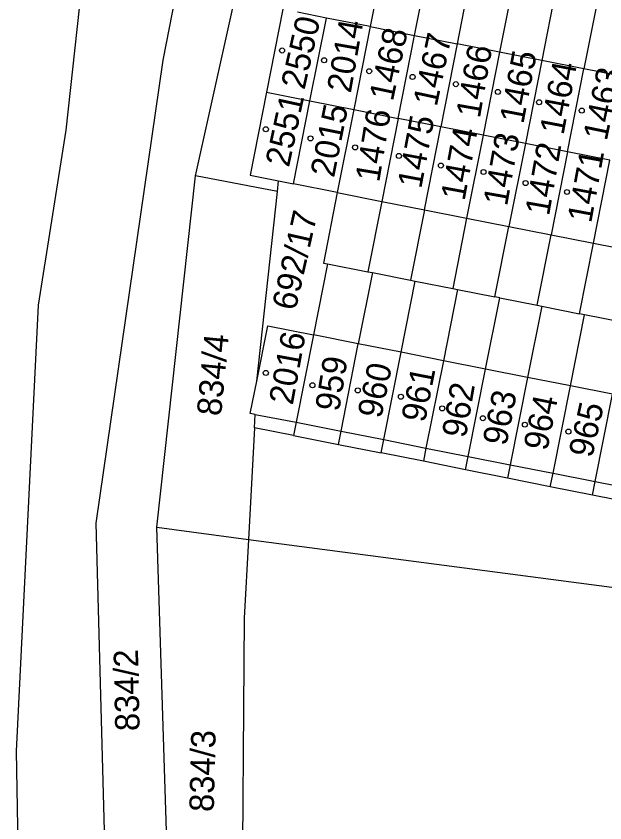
# Model space of a CAD drawing. Extents: x -735249 to -729401, y -1124843 to -1121828.
# Drawn here: x -734476.7 to -734435.7, y -1123701.3 to -1123645.2 of the extents above; entities that cross this region are included whole.
import ezdxf

# ---------------------------------------------------------------- set-up
doc = ezdxf.new("R2010")
doc.units = 0
for name, color, linetype in [('Vrstva 1', 7, 'Continuous'), ('Vrstva 18', 7, 'Continuous'), ('Vrstva 19', 7, 'Continuous'), ('Vrstva 25', 7, 'Continuous'), ('Vrstva 4', 7, 'Continuous')]:
    doc.layers.add(name, color=color, linetype=linetype)

msp = doc.modelspace()

# ---------------------------------------------------------------- linework, layer by layer
at = {"layer": 'Vrstva 1'}
for points in [[(-734466.48, -1123648.3), (-734451.09, -1123569.74)], [(-734470.76, -1123630.45), (-734473.24, -1123653.15)], [(-734451.11, -1123641.06), (-734452.08, -1123645.96)], [(-734448.99, -1123646.57), (-734448.02, -1123641.67)], [(-734445.06, -1123642.25), (-734446.02, -1123647.16)], [(-734442.11, -1123642.84), (-734443.08, -1123647.74)], [(-734439.17, -1123643.42), (-734440.14, -1123648.32)], [(-734464.22, -1123656.34), (-734461.39, -1123643.59)], [(-734436.23, -1123644), (-734437.2, -1123648.9)], [(-734458.15, -1123644.74), (-734459.28, -1123650.52)], [(-734455.12, -1123645.36), (-734457.13, -1123644.95)], [(-734456.26, -1123651.13), (-734455.12, -1123645.36)], [(-734452.08, -1123645.96), (-734455.12, -1123645.36)], [(-734452.08, -1123645.96), (-734453.22, -1123651.73)], [(-734450.12, -1123652.34), (-734448.99, -1123646.57)], [(-734446.02, -1123647.16), (-734447.16, -1123652.93)], [(-734443.08, -1123647.74), (-734444.22, -1123653.51)], [(-734471.13, -1123680.5), (-734466.48, -1123648.3)], [(-734440.14, -1123648.32), (-734441.27, -1123654.09)], [(-734438.34, -1123654.67), (-734437.2, -1123648.9)], [(-734459.28, -1123650.52), (-734460.42, -1123656.3)], [(-734459.28, -1123650.52), (-734456.26, -1123651.13)], [(-734457.4, -1123656.9), (-734456.26, -1123651.13)], [(-734456.26, -1123651.13), (-734453.22, -1123651.73)], [(-734453.22, -1123651.73), (-734454.36, -1123657.5)], [(-734453.22, -1123651.73), (-734450.12, -1123652.34)], [(-734450.12, -1123652.34), (-734451.27, -1123658.11)], [(-734447.16, -1123652.93), (-734450.12, -1123652.34)], [(-734448.3, -1123658.7), (-734447.16, -1123652.93)], [(-734444.22, -1123653.51), (-734447.16, -1123652.93)], [(-734473.24, -1123653.15), (-734475.17, -1123665.33)], [(-734444.22, -1123653.51), (-734445.36, -1123659.28)], [(-734441.27, -1123654.09), (-734444.22, -1123653.51)], [(-734441.27, -1123654.09), (-734442.42, -1123659.86)], [(-734438.34, -1123654.67), (-734441.27, -1123654.09)], [(-734438.34, -1123654.67), (-734439.48, -1123660.44)], [(-734435.4, -1123655.25), (-734438.34, -1123654.67)], [(-734436.53, -1123661.02), (-734435.4, -1123655.25)], [(-734466.92, -1123680.78), (-734464.22, -1123656.34)], [(-734458.53, -1123657.43), (-734464.22, -1123656.34)], [(-734460.42, -1123656.3), (-734458.45, -1123656.69)], [(-734458.53, -1123657.43), (-734458.45, -1123656.69)], [(-734458.45, -1123656.69), (-734457.4, -1123656.9)], [(-734454.36, -1123657.5), (-734457.4, -1123656.9)], [(-734459.95, -1123670.61), (-734458.53, -1123657.43)], [(-734454.36, -1123657.5), (-734455.33, -1123662.4)], [(-734451.27, -1123658.11), (-734452.24, -1123663.01)], [(-734448.3, -1123658.7), (-734449.27, -1123663.6)], [(-734445.36, -1123659.28), (-734446.33, -1123664.18)], [(-734443.39, -1123664.76), (-734442.42, -1123659.86)], [(-734440.45, -1123665.34), (-734439.48, -1123660.44)], [(-734437.5, -1123665.93), (-734436.53, -1123661.02)], [(-734455.03, -1123662.46), (-734456.02, -1123667.4)], [(-734455.33, -1123662.4), (-734455.03, -1123662.46)], [(-734455.03, -1123662.46), (-734452.24, -1123663.01)], [(-734451.92, -1123663.07), (-734452.9, -1123668.02)], [(-734452.24, -1123663.01), (-734451.92, -1123663.07)], [(-734451.92, -1123663.07), (-734449.27, -1123663.6)], [(-734449.92, -1123668.6), (-734448.94, -1123663.67)], [(-734449.27, -1123663.6), (-734448.94, -1123663.67)], [(-734448.94, -1123663.67), (-734446.33, -1123664.18)], [(-734446, -1123664.25), (-734446.98, -1123669.19)], [(-734446.33, -1123664.18), (-734446, -1123664.25)], [(-734446, -1123664.25), (-734443.39, -1123664.76)], [(-734444.04, -1123669.77), (-734443.06, -1123664.83)], [(-734443.06, -1123664.83), (-734443.39, -1123664.76)], [(-734443.06, -1123664.83), (-734440.45, -1123665.34)], [(-734475.17, -1123665.33), (-734476.7, -1123696.34)], [(-734440.14, -1123665.4), (-734441.12, -1123670.35)], [(-734440.45, -1123665.34), (-734440.14, -1123665.4)], [(-734440.14, -1123665.4), (-734437.5, -1123665.93)], [(-734438.14, -1123670.94), (-734437.16, -1123666)], [(-734437.16, -1123666), (-734437.5, -1123665.93)], [(-734434.56, -1123666.51), (-734437.16, -1123666)], [(-734459.95, -1123670.61), (-734459.18, -1123666.77)], [(-734459.18, -1123666.77), (-734456.02, -1123667.4)], [(-734456.02, -1123667.4), (-734457.23, -1123673.47)], [(-734454.1, -1123674.09), (-734452.9, -1123668.02)], [(-734451.13, -1123674.68), (-734449.92, -1123668.6)], [(-734446.98, -1123669.19), (-734448.19, -1123675.27)], [(-734445.25, -1123675.85), (-734444.04, -1123669.77)], [(-734441.12, -1123670.35), (-734442.33, -1123676.43)], [(-734460.41, -1123672.87), (-734459.95, -1123670.61)], [(-734439.35, -1123677.02), (-734438.14, -1123670.94)], [(-734436.41, -1123677.6), (-734435.21, -1123671.52)], [(-734460.07, -1123672.93), (-734460.41, -1123672.87)], [(-734460.12, -1123673.85), (-734460.07, -1123672.93)], [(-734460.12, -1123673.85), (-734460.54, -1123681.62)], [(-734457.41, -1123674.39), (-734460.12, -1123673.85)], [(-734457.23, -1123673.47), (-734457.41, -1123674.39)], [(-734457.41, -1123674.39), (-734454.28, -1123675.01)], [(-734454.28, -1123675.01), (-734454.1, -1123674.09)], [(-734451.31, -1123675.61), (-734451.13, -1123674.68)], [(-734454.28, -1123675.01), (-734451.31, -1123675.61)], [(-734448.19, -1123675.27), (-734448.37, -1123676.19)], [(-734448.37, -1123676.19), (-734451.31, -1123675.61)], [(-734445.43, -1123676.78), (-734445.25, -1123675.85)], [(-734445.43, -1123676.78), (-734448.37, -1123676.19)], [(-734442.33, -1123676.43), (-734442.52, -1123677.36)], [(-734442.52, -1123677.36), (-734445.43, -1123676.78)], [(-734439.54, -1123677.96), (-734439.35, -1123677.02)], [(-734439.54, -1123677.96), (-734442.52, -1123677.36)], [(-734436.6, -1123678.54), (-734436.41, -1123677.6)], [(-734436.6, -1123678.54), (-734439.54, -1123677.96)], [(-734433.67, -1123679.13), (-734436.6, -1123678.54)], [(-734468.79, -1123766.89), (-734471.13, -1123680.5)], [(-734466.04, -1123708.47), (-734466.92, -1123680.78)], [(-734466.92, -1123680.78), (-734460.54, -1123681.62)], [(-734460.54, -1123681.62), (-734460.83, -1123687.09)], [(-734460.54, -1123681.62), (-734345.29, -1123696.75)], [(-734460.83, -1123687.09), (-734460.99, -1123709.13)], [(-734476.7, -1123696.34), (-734475.66, -1123755.51)]]:
    msp.add_lwpolyline(points, dxfattribs=at)
at = {"layer": 'Vrstva 25'}
for centre in [(-734458.2, -1123647.62), (-734455.28, -1123648.3), (-734452.14, -1123649.06), (-734449.12, -1123649.46), (-734446.11, -1123649.96), (-734443.19, -1123650.5), (-734440.32, -1123651.22), (-734437.35, -1123651.8), (-734459.33, -1123653.1), (-734456.22, -1123653.73), (-734453.12, -1123654.36), (-734450.07, -1123654.95), (-734447.15, -1123655.62), (-734444.18, -1123656.07), (-734441.26, -1123656.84), (-734438.38, -1123657.46), (-734459.33, -1123670.04), (-734456.09, -1123670.9), (-734452.94, -1123671.26), (-734449.93, -1123671.7), (-734447.06, -1123672.51), (-734444.23, -1123673.19), (-734441.31, -1123673.64), (-734438.28, -1123674.12)]:
    msp.add_circle(centre, 0.175, dxfattribs=at)
at = {"layer": 'Vrstva 4'}
for points in [[(-734452.08, -1123645.96), (-734448.99, -1123646.57)], [(-734448.99, -1123646.57), (-734446.02, -1123647.16)], [(-734443.08, -1123647.74), (-734446.02, -1123647.16)], [(-734440.14, -1123648.32), (-734443.08, -1123647.74)], [(-734437.2, -1123648.9), (-734440.14, -1123648.32)], [(-734434.25, -1123649.48), (-734437.2, -1123648.9)], [(-734454.36, -1123657.5), (-734451.27, -1123658.11)], [(-734451.27, -1123658.11), (-734448.3, -1123658.7)], [(-734448.3, -1123658.7), (-734445.36, -1123659.28)], [(-734445.36, -1123659.28), (-734442.42, -1123659.86)], [(-734442.42, -1123659.86), (-734439.48, -1123660.44)], [(-734439.48, -1123660.44), (-734436.53, -1123661.02)], [(-734436.53, -1123661.02), (-734433.59, -1123661.6)], [(-734452.9, -1123668.02), (-734456.02, -1123667.4)], [(-734449.92, -1123668.6), (-734452.9, -1123668.02)], [(-734446.98, -1123669.19), (-734449.92, -1123668.6)], [(-734444.04, -1123669.77), (-734446.98, -1123669.19)], [(-734441.12, -1123670.35), (-734444.04, -1123669.77)], [(-734438.14, -1123670.94), (-734441.12, -1123670.35)], [(-734435.21, -1123671.52), (-734438.14, -1123670.94)], [(-734460.07, -1123672.93), (-734457.23, -1123673.47)], [(-734457.23, -1123673.47), (-734454.1, -1123674.09)], [(-734454.1, -1123674.09), (-734451.13, -1123674.68)], [(-734451.13, -1123674.68), (-734448.19, -1123675.27)], [(-734448.19, -1123675.27), (-734445.25, -1123675.85)], [(-734445.25, -1123675.85), (-734442.33, -1123676.43)], [(-734442.33, -1123676.43), (-734439.35, -1123677.02)], [(-734439.35, -1123677.02), (-734436.41, -1123677.6)], [(-734436.41, -1123677.6), (-734433.48, -1123678.18)]]:
    msp.add_lwpolyline(points, dxfattribs=at)

# ---------------------------------------------------------------- texts
at = {"layer": 'Vrstva 18'}
for s, rotation, p in [('692/17', 77.3006, (-734457.261, -1123665.771)), ('834/4', 84.5007, (-734462.449, -1123673.082)), ('834/2', 91.2007, (-734468.104, -1123694.935)), ('834/3', 88.6007, (-734462.955, -1123700.586))]:
    msp.add_text(s, height=1.7, rotation=rotation, dxfattribs=at).set_placement(p)
at = {"layer": 'Vrstva 19'}
for s, rotation, p in [('2550', 77.3006, (-734456.641, -1123650.401)), ('2014', 80.0006, (-734453.422, -1123650.629)), ('1468', 78.0006, (-734450.494, -1123651.203)), ('1467', 78.0006, (-734447.444, -1123651.573)), ('1466', 80.1006, (-734444.442, -1123652.379)), ('1465', 79.2006, (-734441.418, -1123652.777)), ('1464', 79.2006, (-734438.628, -1123653.547)), ('1463', 78.3006, (-734435.615, -1123653.954)), ('2551', 77.8006, (-734457.723, -1123655.793)), ('2015', 78.7006, (-734454.586, -1123656.515)), ('1476', 80.6006, (-734451.444, -1123656.831)), ('1475', 79.4006, (-734448.519, -1123657.277)), ('1474', 79.5006, (-734445.51, -1123658.127)), ('1473', 79.9006, (-734442.551, -1123658.489)), ('1472', 80.1006, (-734439.632, -1123659.169)), ('1471', 79.6006, (-734436.7, -1123659.668)), ('2016', 79.6006, (-734457.46, -1123672.328)), ('959', 80.8006, (-734454.235, -1123672.781)), ('960', 78.3006, (-734451.305, -1123673.264)), ('961', 78.9006, (-734448.257, -1123673.546)), ('962', 80.2006, (-734445.423, -1123674.619)), ('963', 78.8006, (-734442.597, -1123675.165)), ('964', 78.6006, (-734439.756, -1123675.515)), ('965', 77.4006, (-734436.631, -1123676.002))]:
    msp.add_text(s, height=1.7, rotation=rotation, dxfattribs=at).set_placement(p)

doc.saveas('drawing.dxf')
